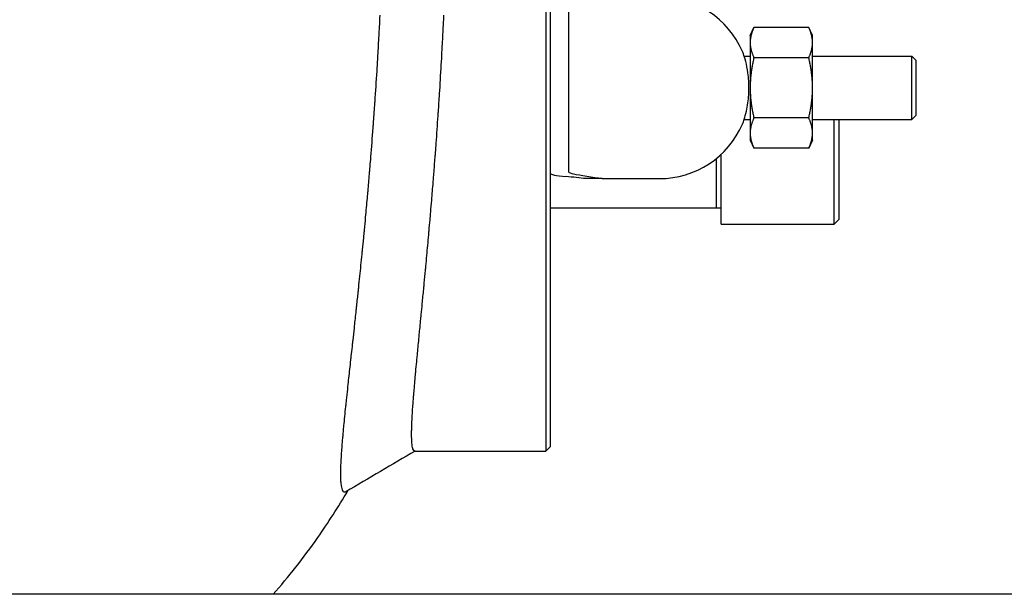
# Model space of a CAD drawing. Header units: inches. Extents: x 5 to 1128, y -85 to 748.
# Tile 686 of 693: x 743 to 756, y 663 to 671. Entities that reach past the tile are written whole.
import ezdxf

# ---------------------------------------------------------------- set-up
doc = ezdxf.new("R2010")
doc.units = ezdxf.units.IN
doc.header["$LTSCALE"] = 32
doc.header["$MEASUREMENT"] = 0
doc.layers.add('Visible (ANSI)', color=7, linetype='Continuous', lineweight=30)

msp = doc.modelspace()

# ---------------------------------------------------------------- linework, layer by layer
at = {"layer": 'Visible (ANSI)'}
for p, q in [((750.1499, 682.75227), (750.1499, 664.75228)), ((750.2124, 670.41026), (750.2124, 677.09428)), ((750.4624, 670.90523), (750.4624, 670.56527)), ((750.4624, 670.56527), (750.4624, 668.93929)), ((752.9624, 670.47128), (753.01413, 670.58221)), ((753.76954, 670.58251), (753.01427, 670.58251)), ((753.8214, 670.47128), (753.76968, 670.58221)), ((750.2124, 668.93929), (750.2124, 670.41025)), ((752.9624, 670.47128), (752.9624, 670.37472)), ((752.9624, 670.37472), (752.9624, 669.75183)), ((753.8214, 670.37472), (753.8214, 670.47128)), ((753.8214, 669.75183), (753.8214, 670.37472)), ((752.87958, 670.18978), (752.9624, 670.18978)), ((753.76954, 670.16694), (753.01427, 670.16694)), ((753.8214, 670.18978), (755.1881, 670.18978)), ((755.1881, 669.31478), (755.1881, 670.18978)), ((755.24365, 670.13422), (755.1881, 670.18978)), ((755.24365, 670.13422), (755.24365, 669.37034)), ((752.9624, 669.75183), (752.9624, 669.12938)), ((753.8214, 669.12938), (753.8214, 669.75183)), ((752.87958, 669.31478), (752.9624, 669.31478)), ((753.76954, 669.33671), (753.01427, 669.33671)), ((753.8214, 669.31478), (755.1881, 669.31478)), ((754.11937, 667.87728), (754.11937, 669.31478)), ((754.18187, 669.31478), (754.18187, 667.93978)), ((755.24365, 669.37034), (755.1881, 669.31478)), ((752.9624, 669.12938), (752.9624, 669.03328)), ((753.8214, 669.03328), (753.8214, 669.12938)), ((752.9624, 669.03328), (753.01413, 668.92235)), ((753.8214, 669.03328), (753.76968, 668.92235)), ((750.2124, 668.59567), (750.2124, 668.93929)), ((750.4624, 668.93929), (750.4624, 668.59933)), ((753.76954, 668.92205), (753.01427, 668.92205)), ((752.49937, 668.09478), (752.49937, 668.7811)), ((752.56187, 667.87728), (752.56187, 668.83527)), ((750.2124, 664.81478), (750.2124, 668.59568)), ((750.92547, 668.50228), (750.69915, 668.50228)), ((750.92547, 668.50228), (751.4624, 668.50228)), ((751.4624, 668.50228), (751.7124, 668.50228)), ((752.49937, 668.09478), (750.2124, 668.09478)), ((752.56187, 668.09642), (752.49937, 668.09478)), ((754.18187, 667.93978), (754.11937, 667.87728)), ((752.56187, 667.87728), (754.11937, 667.87728)), ((750.2124, 664.81478), (750.1499, 664.75228)), ((748.34493, 664.75228), (750.1499, 664.75228)), ((782.78063, 662.77978), (740.73313, 662.77978))]:
    msp.add_line(p, q, dxfattribs=at)
for start, end in [(23.578178, 90), (270, 336.421822)]:
    msp.add_arc((751.7124, 669.75228), 1.25, start, end, dxfattribs=at)
for centre, major_axis, start_param, end_param in [((752.2124, 668.57348), (-2, 0), 0, 0.46748636), ((741.8124, 668.32238), (-9.65, 0), 3.54198967, 3.60907902)]:
    msp.add_ellipse(centre, major_axis=major_axis, ratio=0.04782887, start_param=start_param, end_param=end_param, dxfattribs=at)
for points, knots in [([(747.38091, 664.18498), (747.36905, 664.18498), (747.35903, 664.19393), (747.35103, 664.21171), (747.35046, 664.21296), (747.34991, 664.21426), (747.34937, 664.21559), (747.34907, 664.21633), (747.34877, 664.21708), (747.34848, 664.21785), (747.34089, 664.23759), (747.33529, 664.26615), (747.33164, 664.30328), (747.33152, 664.3045), (747.3314, 664.30572), (747.33129, 664.30695), (747.33088, 664.31126), (747.33051, 664.31568), (747.33015, 664.32021), (747.32889, 664.33644), (747.32795, 664.35412), (747.32733, 664.37321), (747.32731, 664.3738), (747.32729, 664.3744), (747.32727, 664.375), (747.32621, 664.40915), (747.32615, 664.4477), (747.32704, 664.49043), (747.32747, 664.51085), (747.32811, 664.53226), (747.32896, 664.55461), (747.32902, 664.55605), (747.32907, 664.55749), (747.32913, 664.55894), (747.33044, 664.5924), (747.33222, 664.62797), (747.33443, 664.66555), (747.3346, 664.66833), (747.33476, 664.67112), (747.33493, 664.67392), (747.33593, 664.69044), (747.337, 664.70735), (747.33816, 664.72462), (747.34238, 664.78756), (747.34766, 664.85548), (747.35386, 664.92788), (747.35437, 664.9339), (747.3549, 664.93995), (747.35542, 664.94603), (747.35745, 664.96929), (747.35956, 664.99301), (747.36176, 665.01715), (747.36359, 665.03727), (747.36549, 665.05772), (747.36744, 665.07849), (747.36818, 665.08629), (747.36892, 665.09414), (747.36967, 665.10203), (747.37754, 665.18464), (747.38632, 665.2721), (747.39577, 665.36327), (747.39759, 665.38084), (747.39944, 665.3986), (747.40132, 665.41654), (747.40249, 665.42773), (747.40368, 665.43898), (747.40487, 665.4503), (747.41012, 665.50007), (747.41557, 665.5511), (747.42117, 665.60313), (747.42256, 665.61599), (747.42395, 665.62892), (747.42536, 665.64191), (747.42942, 665.67947), (747.43356, 665.71752), (747.43775, 665.75594), (747.44666, 665.83754), (747.45599, 665.92245), (747.46555, 666.0093), (747.46728, 666.02503), (747.46902, 666.04082), (747.47076, 666.05666), (747.4756, 666.10061), (747.48048, 666.14496), (747.48538, 666.18946), (747.48678, 666.20225), (747.4882, 666.21511), (747.48962, 666.22804), (747.49146, 666.24482), (747.49331, 666.2617), (747.49518, 666.27869), (747.50112, 666.33287), (747.50716, 666.38811), (747.51325, 666.44397), (747.52099, 666.51497), (747.52879, 666.587), (747.53654, 666.65904), (747.53781, 666.67088), (747.53909, 666.68278), (747.54037, 666.69473), (747.54237, 666.7134), (747.54439, 666.73218), (747.5464, 666.75106), (747.55309, 666.81369), (747.55986, 666.87749), (747.56662, 666.94187), (747.56867, 666.96136), (747.57072, 666.9809), (747.57277, 667.00048), (747.57829, 667.05337), (747.58381, 667.10652), (747.58926, 667.15956), (747.59936, 667.25779), (747.60963, 667.35918), (747.61981, 667.46166), (747.62182, 667.48192), (747.62383, 667.50222), (747.62584, 667.52254), (747.6312, 667.57692), (747.63652, 667.63146), (747.64177, 667.68583), (747.6433, 667.70167), (747.64483, 667.71757), (747.64636, 667.73354), (747.64829, 667.75375), (747.65023, 667.77406), (747.65217, 667.79446), (747.65773, 667.85294), (747.66329, 667.91213), (747.66881, 667.97167), (747.67689, 668.05884), (747.68488, 668.14675), (747.69265, 668.23414), (747.69459, 668.25594), (747.69653, 668.27784), (747.69846, 668.29982), (747.70022, 668.31974), (747.70197, 668.33974), (747.70372, 668.35979), (747.71044, 668.43688), (747.71711, 668.51489), (747.72368, 668.59347), (747.72533, 668.61309), (747.72696, 668.63275), (747.72859, 668.65244), (747.72896, 668.65688), (747.72933, 668.66133), (747.7297, 668.66577), (747.73341, 668.71078), (747.73709, 668.75586), (747.74073, 668.80094), (747.75131, 668.93235), (747.76163, 669.06531), (747.7716, 669.19928), (747.77297, 669.21762), (747.77433, 669.23598), (747.77568, 669.25436), (747.77885, 669.29753), (747.78199, 669.34079), (747.78509, 669.38413), (747.7881, 669.42618), (747.79108, 669.46836), (747.79402, 669.51065), (747.79523, 669.52815), (747.79644, 669.54566), (747.79765, 669.56319), (747.80717, 669.70176), (747.8163, 669.84147), (747.82501, 669.98188), (747.82844, 670.03722), (747.83181, 670.09271), (747.83511, 670.14835), (747.83602, 670.16384), (747.83694, 670.17934), (747.83785, 670.19485), (747.84327, 670.28751), (747.84851, 670.38055), (747.85355, 670.47388), (747.85433, 670.48822), (747.8551, 670.50256), (747.85586, 670.51691), (747.8572, 670.54189), (747.85851, 670.5669), (747.85982, 670.59192), (747.8626, 670.64526), (747.86531, 670.69872), (747.86796, 670.75228)], [0.713770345, 0.713770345, 0.713770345, 0.713770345, 0.723953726, 0.723953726, 0.723953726, 0.724670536, 0.724670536, 0.724670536, 0.725065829, 0.725065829, 0.725065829, 0.735280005, 0.735280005, 0.735280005, 0.73561331, 0.73561331, 0.73561331, 0.736781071, 0.736781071, 0.736781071, 0.740963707, 0.740963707, 0.740963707, 0.7410946, 0.7410946, 0.7410946, 0.748544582, 0.748544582, 0.748544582, 0.752105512, 0.752105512, 0.752105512, 0.752334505, 0.752334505, 0.752334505, 0.757635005, 0.757635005, 0.757635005, 0.758026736, 0.758026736, 0.758026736, 0.760339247, 0.760339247, 0.760339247, 0.768763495, 0.768763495, 0.768763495, 0.769463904, 0.769463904, 0.769463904, 0.772143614, 0.772143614, 0.772143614, 0.77437648, 0.77437648, 0.77437648, 0.775215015, 0.775215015, 0.775215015, 0.783997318, 0.783997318, 0.783997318, 0.785690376, 0.785690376, 0.785690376, 0.786746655, 0.786746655, 0.786746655, 0.791390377, 0.791390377, 0.791390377, 0.792538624, 0.792538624, 0.792538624, 0.795860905, 0.795860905, 0.795860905, 0.802916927, 0.802916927, 0.802916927, 0.804194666, 0.804194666, 0.804194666, 0.807738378, 0.807738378, 0.807738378, 0.808756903, 0.808756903, 0.808756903, 0.810077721, 0.810077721, 0.810077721, 0.814289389, 0.814289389, 0.814289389, 0.819643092, 0.819643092, 0.819643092, 0.820523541, 0.820523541, 0.820523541, 0.821898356, 0.821898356, 0.821898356, 0.826456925, 0.826456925, 0.826456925, 0.82783697, 0.82783697, 0.82783697, 0.831564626, 0.831564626, 0.831564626, 0.838466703, 0.838466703, 0.838466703, 0.839830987, 0.839830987, 0.839830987, 0.843480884, 0.843480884, 0.843480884, 0.844543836, 0.844543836, 0.844543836, 0.845889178, 0.845889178, 0.845889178, 0.849746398, 0.849746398, 0.849746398, 0.85539408, 0.85539408, 0.85539408, 0.85680352, 0.85680352, 0.85680352, 0.858081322, 0.858081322, 0.858081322, 0.862993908, 0.862993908, 0.862993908, 0.864220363, 0.864220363, 0.864220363, 0.864497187, 0.864497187, 0.864497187, 0.867299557, 0.867299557, 0.867299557, 0.875469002, 0.875469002, 0.875469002, 0.876587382, 0.876587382, 0.876587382, 0.879214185, 0.879214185, 0.879214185, 0.881763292, 0.881763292, 0.881763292, 0.882817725, 0.882817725, 0.882817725, 0.891152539, 0.891152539, 0.891152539, 0.894436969, 0.894436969, 0.894436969, 0.895351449, 0.895351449, 0.895351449, 0.90081404, 0.90081404, 0.90081404, 0.901653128, 0.901653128, 0.901653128, 0.903114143, 0.903114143, 0.903114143, 0.90622851, 0.90622851, 0.90622851, 0.90622851]), ([(748.34493, 664.75228), (748.34396, 664.75228), (748.34302, 664.75236), (748.34208, 664.75253), (748.33322, 664.75413), (748.32578, 664.76337), (748.31985, 664.78003), (748.31944, 664.78121), (748.31903, 664.78242), (748.31863, 664.78366), (748.3184, 664.78435), (748.31818, 664.78505), (748.31797, 664.78576), (748.31235, 664.80408), (748.3082, 664.82997), (748.3055, 664.86295), (748.30541, 664.86403), (748.30532, 664.86511), (748.30524, 664.8662), (748.30494, 664.87003), (748.30466, 664.87394), (748.3044, 664.87795), (748.30347, 664.89231), (748.30277, 664.90794), (748.30231, 664.9248), (748.3023, 664.92532), (748.30228, 664.92585), (748.30227, 664.92638), (748.30147, 664.95654), (748.30143, 664.9906), (748.30209, 665.02811), (748.30241, 665.04604), (748.30289, 665.06486), (748.30353, 665.08453), (748.30357, 665.0858), (748.30361, 665.08707), (748.30366, 665.08834), (748.30464, 665.11779), (748.30598, 665.14916), (748.30765, 665.18221), (748.30777, 665.18465), (748.3079, 665.18711), (748.30802, 665.18957), (748.30877, 665.20409), (748.30958, 665.21894), (748.31045, 665.23408), (748.31362, 665.28924), (748.31764, 665.34937), (748.32238, 665.4135), (748.32278, 665.41883), (748.32318, 665.42419), (748.32358, 665.42958), (748.32513, 665.45018), (748.32674, 665.47118), (748.32843, 665.49253), (748.32983, 665.51032), (748.33128, 665.52844), (748.33279, 665.54686), (748.33335, 665.55378), (748.33392, 665.56075), (748.3345, 665.56775), (748.34056, 665.64114), (748.34738, 665.71927), (748.35476, 665.80088), (748.35618, 665.81661), (748.35763, 665.83251), (748.3591, 665.84858), (748.36001, 665.8586), (748.36094, 665.86868), (748.36187, 665.87883), (748.36598, 665.92344), (748.37026, 665.96925), (748.37468, 666.01611), (748.37578, 666.02769), (748.37688, 666.03934), (748.37799, 666.05106), (748.38121, 666.08495), (748.38449, 666.11936), (748.38783, 666.15423), (748.39493, 666.2283), (748.40238, 666.30524), (748.41004, 666.3841), (748.41142, 666.39838), (748.41282, 666.41273), (748.41422, 666.42715), (748.4181, 666.46713), (748.42204, 666.50762), (748.42602, 666.54847), (748.42716, 666.56021), (748.42831, 666.57202), (748.42946, 666.58388), (748.43095, 666.59926), (748.43246, 666.61474), (748.43397, 666.63031), (748.43879, 666.67995), (748.4437, 666.73051), (748.44866, 666.78175), (748.45496, 666.84689), (748.46134, 666.91312), (748.46773, 666.97986), (748.46878, 666.99084), (748.46983, 667.00186), (748.47089, 667.01293), (748.47254, 667.0302), (748.4742, 667.04758), (748.47586, 667.06506), (748.48137, 667.12299), (748.48695, 667.18196), (748.49255, 667.2416), (748.49425, 667.25965), (748.49594, 667.27777), (748.49764, 667.29593), (748.50222, 667.34499), (748.50681, 667.39442), (748.51137, 667.44398), (748.51982, 667.53575), (748.5284, 667.63021), (748.53694, 667.72595), (748.53863, 667.74488), (748.54032, 667.76385), (748.542, 667.78286), (748.54651, 667.83373), (748.551, 667.88486), (748.55544, 667.93603), (748.55673, 667.95093), (748.55803, 667.96589), (748.55933, 667.98091), (748.56097, 667.99992), (748.56261, 668.01902), (748.56425, 668.03819), (748.56896, 668.09317), (748.57367, 668.14881), (748.57835, 668.20482), (748.58521, 668.28682), (748.59201, 668.36965), (748.59866, 668.45237), (748.60032, 668.47301), (748.60198, 668.49373), (748.60364, 668.51453), (748.60514, 668.53338), (748.60664, 668.5523), (748.60814, 668.57128), (748.61389, 668.64422), (748.6196, 668.71802), (748.62525, 668.79245), (748.62666, 668.81103), (748.62807, 668.82965), (748.62947, 668.84831), (748.62979, 668.85252), (748.6301, 668.85673), (748.63042, 668.86095), (748.63361, 668.90361), (748.63679, 668.94648), (748.63993, 668.98938), (748.64907, 669.11444), (748.65799, 669.24085), (748.66663, 669.36847), (748.66782, 669.38594), (748.66899, 669.40344), (748.67017, 669.42095), (748.67292, 669.4621), (748.67565, 669.50336), (748.67834, 669.54475), (748.68096, 669.58491), (748.68355, 669.6252), (748.68611, 669.6656), (748.68717, 669.68231), (748.68822, 669.69904), (748.68927, 669.7158), (748.69757, 669.84821), (748.70555, 669.98185), (748.71317, 670.1164), (748.71617, 670.16943), (748.71912, 670.22262), (748.72201, 670.27597), (748.72282, 670.29083), (748.72362, 670.30569), (748.72442, 670.32057), (748.72917, 670.40945), (748.73377, 670.49875), (748.73821, 670.58839), (748.73889, 670.60216), (748.73957, 670.61593), (748.74024, 670.62972), (748.74141, 670.65372), (748.74257, 670.67775), (748.74372, 670.7018), (748.74452, 670.71861), (748.74532, 670.73544), (748.74611, 670.75228)], [0.712699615, 0.712699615, 0.712699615, 0.712699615, 0.713770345, 0.713770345, 0.713770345, 0.723953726, 0.723953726, 0.723953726, 0.724670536, 0.724670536, 0.724670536, 0.725065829, 0.725065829, 0.725065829, 0.735280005, 0.735280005, 0.735280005, 0.73561331, 0.73561331, 0.73561331, 0.736781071, 0.736781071, 0.736781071, 0.740963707, 0.740963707, 0.740963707, 0.7410946, 0.7410946, 0.7410946, 0.748544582, 0.748544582, 0.748544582, 0.752105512, 0.752105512, 0.752105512, 0.752334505, 0.752334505, 0.752334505, 0.757635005, 0.757635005, 0.757635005, 0.758026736, 0.758026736, 0.758026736, 0.760339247, 0.760339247, 0.760339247, 0.768763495, 0.768763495, 0.768763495, 0.769463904, 0.769463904, 0.769463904, 0.772143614, 0.772143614, 0.772143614, 0.77437648, 0.77437648, 0.77437648, 0.775215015, 0.775215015, 0.775215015, 0.783997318, 0.783997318, 0.783997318, 0.785690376, 0.785690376, 0.785690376, 0.786746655, 0.786746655, 0.786746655, 0.791390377, 0.791390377, 0.791390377, 0.792538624, 0.792538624, 0.792538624, 0.795860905, 0.795860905, 0.795860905, 0.802916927, 0.802916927, 0.802916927, 0.804194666, 0.804194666, 0.804194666, 0.807738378, 0.807738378, 0.807738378, 0.808756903, 0.808756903, 0.808756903, 0.810077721, 0.810077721, 0.810077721, 0.814289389, 0.814289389, 0.814289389, 0.819643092, 0.819643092, 0.819643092, 0.820523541, 0.820523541, 0.820523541, 0.821898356, 0.821898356, 0.821898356, 0.826456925, 0.826456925, 0.826456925, 0.82783697, 0.82783697, 0.82783697, 0.831564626, 0.831564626, 0.831564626, 0.838466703, 0.838466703, 0.838466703, 0.839830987, 0.839830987, 0.839830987, 0.843480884, 0.843480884, 0.843480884, 0.844543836, 0.844543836, 0.844543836, 0.845889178, 0.845889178, 0.845889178, 0.849746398, 0.849746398, 0.849746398, 0.85539408, 0.85539408, 0.85539408, 0.85680352, 0.85680352, 0.85680352, 0.858081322, 0.858081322, 0.858081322, 0.862993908, 0.862993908, 0.862993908, 0.864220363, 0.864220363, 0.864220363, 0.864497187, 0.864497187, 0.864497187, 0.867299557, 0.867299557, 0.867299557, 0.875469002, 0.875469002, 0.875469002, 0.876587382, 0.876587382, 0.876587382, 0.879214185, 0.879214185, 0.879214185, 0.881763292, 0.881763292, 0.881763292, 0.882817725, 0.882817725, 0.882817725, 0.891152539, 0.891152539, 0.891152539, 0.894436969, 0.894436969, 0.894436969, 0.895351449, 0.895351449, 0.895351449, 0.90081404, 0.90081404, 0.90081404, 0.901653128, 0.901653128, 0.901653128, 0.903114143, 0.903114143, 0.903114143, 0.904135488, 0.904135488, 0.904135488, 0.904135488]), ([(752.85808, 669.25227), (752.85807, 669.25227), (752.85894, 669.25466), (752.86443, 669.26969), (752.87205, 669.29065), (752.89055, 669.34986), (752.90107, 669.38689), (752.91875, 669.46527), (752.9261, 669.50406), (752.93694, 669.58068), (752.94082, 669.61737), (752.94477, 669.67749), (752.94575, 669.70008), (752.94658, 669.74216), (752.94659, 669.76156), (752.94578, 669.80355), (752.94482, 669.82604), (752.94095, 669.88568), (752.93715, 669.92203), (752.92411, 670.01521), (752.91303, 670.06794), (752.89016, 670.15767), (752.87859, 670.19366), (752.86259, 670.2405), (752.85805, 670.25228), (752.85805, 670.25228)], [-4.03199162, -4.03199162, -4.03199162, -4.03199162, -3.81544401, -3.81544401, -3.35217215, -3.35217215, -2.91184865, -2.91184865, -2.55968512, -2.55968512, -2.26519631, -2.26519631, -2.09159244, -2.09159244, -1.94379012, -1.94379012, -1.77097383, -1.77097383, -1.47957888, -1.47957888, -0.98632316, -0.98632316, -0.47831547, -0.47831547, 0, 0, 0, 0]), ([(750.46426, 668.59082), (750.47094, 668.58326), (750.49509, 668.5757), (750.62138, 668.54743), (750.79627, 668.52542), (750.92547, 668.50228)], [0.22095063, 0.22095063, 0.22095063, 0.22095063, 1.42788574, 1.42788574, 4.83429174, 4.83429174, 4.83429174, 4.83429174]), ([(746.3941, 662.77978), (746.6085, 663.01966), (746.81362, 663.28024), (747.15285, 663.76518), (747.29135, 663.9808), (747.42455, 664.20598)], [6.793225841, 6.793225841, 6.793225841, 6.793225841, 6.903755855, 6.903755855, 6.984947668, 6.984947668, 6.984947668, 6.984947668]), ([(747.39805, 664.19038), (747.39338, 664.18762), (747.38893, 664.18592), (747.38472, 664.18528), (747.38343, 664.18508), (747.38216, 664.18498), (747.38091, 664.18498)], [0.70919895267, 0.70919895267, 0.70919895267, 0.70919895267, 0.71269961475, 0.71269961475, 0.71269961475, 0.71377034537, 0.71377034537, 0.71377034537, 0.71377034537])]:
    msp.add_open_spline(points, degree=3, knots=knots, dxfattribs=at)
for points, weights in [([(753.01427, 670.58251), (752.9624, 670.47116), (752.9624, 670.37472)], [1, 1.0379548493, 1]), ([(753.01413, 670.58221), (753.0142, 670.58236), (753.01427, 670.58251)], [1.00009950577, 1.00004981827, 1]), ([(753.8214, 670.37472), (753.8214, 670.47116), (753.76954, 670.58251)], [1, 1.0379548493, 1]), ([(753.76954, 670.58251), (753.76961, 670.58236), (753.76968, 670.58221)], [1, 1.00004981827, 1.00009950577]), ([(752.9624, 670.37472), (752.9624, 670.27829), (753.01427, 670.16694)], [1, 1.0379548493, 1]), ([(753.76954, 670.16694), (753.8214, 670.27829), (753.8214, 670.37472)], [1, 1.0379548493, 1]), ([(753.01427, 670.16694), (752.9624, 669.94448), (752.9624, 669.75183)], [1, 1.0379548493, 1]), ([(753.8214, 669.75183), (753.8214, 669.94448), (753.76954, 670.16694)], [1, 1.0379548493, 1]), ([(752.9624, 669.75183), (752.9624, 669.55917), (753.01427, 669.33671)], [1, 1.0379548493, 1]), ([(753.76954, 669.33671), (753.8214, 669.55917), (753.8214, 669.75183)], [1, 1.0379548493, 1]), ([(753.01427, 669.33671), (752.9624, 669.2256), (752.9624, 669.12938)], [1, 1.0379548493, 1]), ([(753.8214, 669.12938), (753.8214, 669.2256), (753.76954, 669.33671)], [1, 1.0379548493, 1]), ([(752.9624, 669.12938), (752.9624, 669.03316), (753.01427, 668.92205)], [1, 1.0379548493, 1]), ([(753.76954, 668.92205), (753.8214, 669.03316), (753.8214, 669.12938)], [1, 1.0379548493, 1])]:
    msp.add_rational_spline(points, weights, degree=2, dxfattribs=at)
for points in [[(750.4624, 668.59933), (750.4624, 668.59511), (750.46298, 668.59228), (750.46426, 668.59082)], [(748.35043, 664.75228), (748.03277, 664.56517), (747.71575, 664.37754), (747.39805, 664.19037)]]:
    msp.add_open_spline(points, degree=3, dxfattribs=at)

doc.saveas('drawing.dxf')
